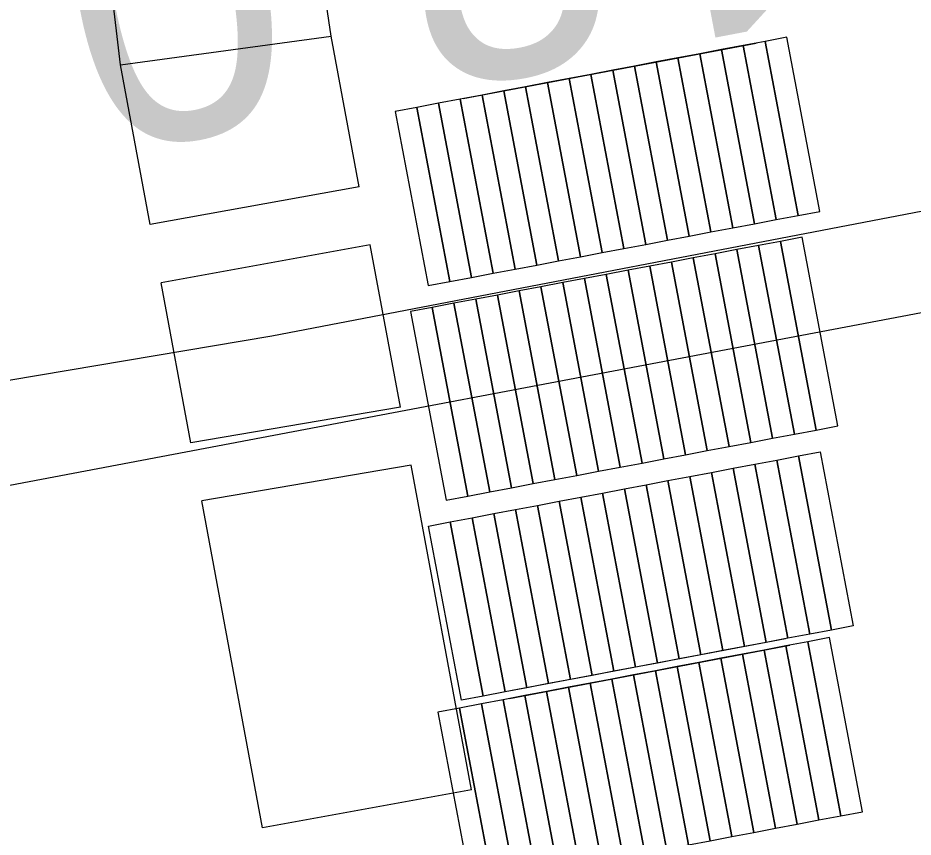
# Model space of a CAD drawing. Extents: x 6541740 to 6566395, y 5525066 to 5530361.
# Drawn here: x 6557546.48 to 6557552.54, y 5526233.4 to 5526238.95 of the extents above; entities that cross this region are included whole.
import ezdxf

# ---------------------------------------------------------------- set-up
doc = ezdxf.new("R2010")
doc.units = 0
for name, color, linetype in [('TOR_PRZEK_P-komponent', 7, 'Continuous'), ('TOR_PS_OPIS_T-symbole geometrii', 7, 'Continuous'), ('TOR_PS_T-rowy otwarte nieumocnione', 7, 'Continuous'), ('TOR_PS_T-wypelnienia', 7, 'Continuous'), ('TOR_RAMKI-ramka+tabelka 1', 7, 'Continuous')]:
    doc.layers.add(name, color=color, linetype=linetype)

msp = doc.modelspace()

# ---------------------------------------------------------------- linework, layer by layer
at = {"layer": 'TOR_PRZEK_P-komponent'}
msp.add_line((6557431.345, 5526213.97), (6557890.0802, 5526300.9246), dxfattribs=at)
at = {"layer": 'TOR_PS_OPIS_T-symbole geometrii'}
for p, q in [((6557549.491, 5526238.4006), (6557551.4756, 5526238.7768)), ((6557549.491, 5526238.4006), (6557551.4756, 5526238.7768)), ((6557551.6725, 5526234.7429), (6557549.7747, 5526234.3831)), ((6557551.6725, 5526234.7429), (6557549.7747, 5526234.3831)), ((6557549.8055, 5526234.3385), (6557551.703, 5526234.6998)), ((6557549.8055, 5526234.3385), (6557551.703, 5526234.6998))]:
    msp.add_line(p, q, dxfattribs=at)
for points in [[(6557551.9056, 5526237.6369), (6557551.6821, 5526238.8159), (6557551.5347, 5526238.788), (6557551.7582, 5526237.609)], [(6557551.9056, 5526237.6369), (6557551.6821, 5526238.8159), (6557551.5347, 5526238.788), (6557551.7582, 5526237.609)], [(6557551.4634, 5526237.5531), (6557551.2399, 5526238.7321), (6557551.0926, 5526238.7042), (6557551.316, 5526237.5251)], [(6557551.4634, 5526237.5531), (6557551.2399, 5526238.7321), (6557551.0926, 5526238.7042), (6557551.316, 5526237.5251)], [(6557551.6108, 5526237.581), (6557551.3873, 5526238.76), (6557551.2399, 5526238.7321), (6557551.4634, 5526237.5531)], [(6557551.6108, 5526237.581), (6557551.3873, 5526238.76), (6557551.2399, 5526238.7321), (6557551.4634, 5526237.5531)], [(6557551.7582, 5526237.609), (6557551.5347, 5526238.788), (6557551.3873, 5526238.76), (6557551.6108, 5526237.581)], [(6557551.7582, 5526237.609), (6557551.5347, 5526238.788), (6557551.3873, 5526238.76), (6557551.6108, 5526237.581)], [(6557551.1687, 5526237.4972), (6557550.9452, 5526238.6762), (6557550.7978, 5526238.6483), (6557551.0213, 5526237.4693)], [(6557551.1687, 5526237.4972), (6557550.9452, 5526238.6762), (6557550.7978, 5526238.6483), (6557551.0213, 5526237.4693)], [(6557551.316, 5526237.5251), (6557551.0926, 5526238.7042), (6557550.9452, 5526238.6762), (6557551.1687, 5526237.4972)], [(6557551.316, 5526237.5251), (6557551.0926, 5526238.7042), (6557550.9452, 5526238.6762), (6557551.1687, 5526237.4972)], [(6557550.8739, 5526237.4413), (6557550.6504, 5526238.6203), (6557550.5031, 5526238.5924), (6557550.7265, 5526237.4134)], [(6557550.8739, 5526237.4413), (6557550.6504, 5526238.6203), (6557550.5031, 5526238.5924), (6557550.7265, 5526237.4134)], [(6557551.0213, 5526237.4693), (6557550.7978, 5526238.6483), (6557550.6504, 5526238.6203), (6557550.8739, 5526237.4413)], [(6557551.0213, 5526237.4693), (6557550.7978, 5526238.6483), (6557550.6504, 5526238.6203), (6557550.8739, 5526237.4413)], [(6557550.5792, 5526237.3855), (6557550.3557, 5526238.5645), (6557550.2083, 5526238.5365), (6557550.4318, 5526237.3575)], [(6557550.5792, 5526237.3855), (6557550.3557, 5526238.5645), (6557550.2083, 5526238.5365), (6557550.4318, 5526237.3575)], [(6557550.7265, 5526237.4134), (6557550.5031, 5526238.5924), (6557550.3557, 5526238.5645), (6557550.5792, 5526237.3855)], [(6557550.7265, 5526237.4134), (6557550.5031, 5526238.5924), (6557550.3557, 5526238.5645), (6557550.5792, 5526237.3855)], [(6557550.2844, 5526237.3296), (6557550.0609, 5526238.5086), (6557549.9136, 5526238.4807), (6557550.137, 5526237.3017)], [(6557550.2844, 5526237.3296), (6557550.0609, 5526238.5086), (6557549.9136, 5526238.4807), (6557550.137, 5526237.3017)], [(6557550.4318, 5526237.3575), (6557550.2083, 5526238.5365), (6557550.0609, 5526238.5086), (6557550.2844, 5526237.3296)], [(6557550.4318, 5526237.3575), (6557550.2083, 5526238.5365), (6557550.0609, 5526238.5086), (6557550.2844, 5526237.3296)], [(6557549.9897, 5526237.2737), (6557549.7662, 5526238.4527), (6557549.6188, 5526238.4248), (6557549.8423, 5526237.2458)], [(6557549.9897, 5526237.2737), (6557549.7662, 5526238.4527), (6557549.6188, 5526238.4248), (6557549.8423, 5526237.2458)], [(6557550.137, 5526237.3017), (6557549.9136, 5526238.4807), (6557549.7662, 5526238.4527), (6557549.9897, 5526237.2737)], [(6557550.137, 5526237.3017), (6557549.9136, 5526238.4807), (6557549.7662, 5526238.4527), (6557549.9897, 5526237.2737)], [(6557549.5475, 5526237.1899), (6557549.3241, 5526238.3689), (6557549.1767, 5526238.341), (6557549.4002, 5526237.162)], [(6557549.5475, 5526237.1899), (6557549.3241, 5526238.3689), (6557549.1767, 5526238.341), (6557549.4002, 5526237.162)], [(6557549.6949, 5526237.2179), (6557549.4714, 5526238.3969), (6557549.3241, 5526238.3689), (6557549.5475, 5526237.1899)], [(6557549.6949, 5526237.2179), (6557549.4714, 5526238.3969), (6557549.3241, 5526238.3689), (6557549.5475, 5526237.1899)], [(6557549.8423, 5526237.2458), (6557549.6188, 5526238.4248), (6557549.4714, 5526238.3969), (6557549.6949, 5526237.2179)], [(6557549.8423, 5526237.2458), (6557549.6188, 5526238.4248), (6557549.4714, 5526238.3969), (6557549.6949, 5526237.2179)], [(6557549.4002, 5526237.162), (6557549.1767, 5526238.341), (6557549.0293, 5526238.3131), (6557549.2528, 5526237.134)], [(6557549.4002, 5526237.162), (6557549.1767, 5526238.341), (6557549.0293, 5526238.3131), (6557549.2528, 5526237.134)], [(6557552.0282, 5526236.1843), (6557551.7861, 5526237.4616), (6557551.6387, 5526237.4336), (6557551.8808, 5526236.1564)], [(6557552.0282, 5526236.1843), (6557551.7861, 5526237.4616), (6557551.6387, 5526237.4336), (6557551.8808, 5526236.1564)], [(6557551.7335, 5526236.1284), (6557551.4914, 5526237.4057), (6557551.344, 5526237.3778), (6557551.5861, 5526236.1005)], [(6557551.7335, 5526236.1284), (6557551.4914, 5526237.4057), (6557551.344, 5526237.3778), (6557551.5861, 5526236.1005)], [(6557551.8808, 5526236.1564), (6557551.6387, 5526237.4336), (6557551.4914, 5526237.4057), (6557551.7335, 5526236.1284)], [(6557551.8808, 5526236.1564), (6557551.6387, 5526237.4336), (6557551.4914, 5526237.4057), (6557551.7335, 5526236.1284)], [(6557551.4387, 5526236.0726), (6557551.1966, 5526237.3498), (6557551.0492, 5526237.3219), (6557551.2913, 5526236.0446)], [(6557551.4387, 5526236.0726), (6557551.1966, 5526237.3498), (6557551.0492, 5526237.3219), (6557551.2913, 5526236.0446)], [(6557551.5861, 5526236.1005), (6557551.344, 5526237.3778), (6557551.1966, 5526237.3498), (6557551.4387, 5526236.0726)], [(6557551.5861, 5526236.1005), (6557551.344, 5526237.3778), (6557551.1966, 5526237.3498), (6557551.4387, 5526236.0726)], [(6557551.144, 5526236.0167), (6557550.9019, 5526237.294), (6557550.7545, 5526237.266), (6557550.9966, 5526235.9888)], [(6557551.144, 5526236.0167), (6557550.9019, 5526237.294), (6557550.7545, 5526237.266), (6557550.9966, 5526235.9888)], [(6557551.2913, 5526236.0446), (6557551.0492, 5526237.3219), (6557550.9019, 5526237.294), (6557551.144, 5526236.0167)], [(6557551.2913, 5526236.0446), (6557551.0492, 5526237.3219), (6557550.9019, 5526237.294), (6557551.144, 5526236.0167)], [(6557550.8492, 5526235.9608), (6557550.6071, 5526237.2381), (6557550.4597, 5526237.2102), (6557550.7018, 5526235.9329)], [(6557550.8492, 5526235.9608), (6557550.6071, 5526237.2381), (6557550.4597, 5526237.2102), (6557550.7018, 5526235.9329)], [(6557550.9966, 5526235.9888), (6557550.7545, 5526237.266), (6557550.6071, 5526237.2381), (6557550.8492, 5526235.9608)], [(6557550.9966, 5526235.9888), (6557550.7545, 5526237.266), (6557550.6071, 5526237.2381), (6557550.8492, 5526235.9608)], [(6557550.4071, 5526235.877), (6557550.165, 5526237.1543), (6557550.0176, 5526237.1263), (6557550.2597, 5526235.8491)], [(6557550.4071, 5526235.877), (6557550.165, 5526237.1543), (6557550.0176, 5526237.1263), (6557550.2597, 5526235.8491)], [(6557550.5545, 5526235.905), (6557550.3124, 5526237.1822), (6557550.165, 5526237.1543), (6557550.4071, 5526235.877)], [(6557550.5545, 5526235.905), (6557550.3124, 5526237.1822), (6557550.165, 5526237.1543), (6557550.4071, 5526235.877)], [(6557550.7018, 5526235.9329), (6557550.4597, 5526237.2102), (6557550.3124, 5526237.1822), (6557550.5545, 5526235.905)], [(6557550.7018, 5526235.9329), (6557550.4597, 5526237.2102), (6557550.3124, 5526237.1822), (6557550.5545, 5526235.905)], [(6557550.1123, 5526235.8212), (6557549.8702, 5526237.0984), (6557549.7229, 5526237.0705), (6557549.965, 5526235.7932)], [(6557550.1123, 5526235.8212), (6557549.8702, 5526237.0984), (6557549.7229, 5526237.0705), (6557549.965, 5526235.7932)], [(6557550.2597, 5526235.8491), (6557550.0176, 5526237.1263), (6557549.8702, 5526237.0984), (6557550.1123, 5526235.8212)], [(6557550.2597, 5526235.8491), (6557550.0176, 5526237.1263), (6557549.8702, 5526237.0984), (6557550.1123, 5526235.8212)], [(6557549.8176, 5526235.7653), (6557549.5755, 5526237.0425), (6557549.4281, 5526237.0146), (6557549.6702, 5526235.7374)], [(6557549.8176, 5526235.7653), (6557549.5755, 5526237.0425), (6557549.4281, 5526237.0146), (6557549.6702, 5526235.7374)], [(6557549.965, 5526235.7932), (6557549.7229, 5526237.0705), (6557549.5755, 5526237.0425), (6557549.8176, 5526235.7653)], [(6557549.965, 5526235.7932), (6557549.7229, 5526237.0705), (6557549.5755, 5526237.0425), (6557549.8176, 5526235.7653)], [(6557549.5228, 5526235.7094), (6557549.2807, 5526236.9867), (6557549.1333, 5526236.9587), (6557549.3755, 5526235.6815)], [(6557549.5228, 5526235.7094), (6557549.2807, 5526236.9867), (6557549.1333, 5526236.9587), (6557549.3755, 5526235.6815)], [(6557549.6702, 5526235.7374), (6557549.4281, 5526237.0146), (6557549.2807, 5526236.9867), (6557549.5228, 5526235.7094)], [(6557549.6702, 5526235.7374), (6557549.4281, 5526237.0146), (6557549.2807, 5526236.9867), (6557549.5228, 5526235.7094)], [(6557551.9088, 5526236.009), (6557552.1323, 5526234.83), (6557551.9849, 5526234.8021), (6557551.7614, 5526235.9811)], [(6557551.9088, 5526236.009), (6557552.1323, 5526234.83), (6557551.9849, 5526234.8021), (6557551.7614, 5526235.9811)], [(6557551.614, 5526235.9531), (6557551.8375, 5526234.7741), (6557551.6901, 5526234.7462), (6557551.4667, 5526235.9252)], [(6557551.614, 5526235.9531), (6557551.8375, 5526234.7741), (6557551.6901, 5526234.7462), (6557551.4667, 5526235.9252)], [(6557551.7614, 5526235.9811), (6557551.9849, 5526234.8021), (6557551.8375, 5526234.7741), (6557551.614, 5526235.9531)], [(6557551.7614, 5526235.9811), (6557551.9849, 5526234.8021), (6557551.8375, 5526234.7741), (6557551.614, 5526235.9531)], [(6557551.3193, 5526235.8973), (6557551.5428, 5526234.7183), (6557551.3954, 5526234.6903), (6557551.1719, 5526235.8693)], [(6557551.3193, 5526235.8973), (6557551.5428, 5526234.7183), (6557551.3954, 5526234.6903), (6557551.1719, 5526235.8693)], [(6557551.4667, 5526235.9252), (6557551.6901, 5526234.7462), (6557551.5428, 5526234.7183), (6557551.3193, 5526235.8973)], [(6557551.4667, 5526235.9252), (6557551.6901, 5526234.7462), (6557551.5428, 5526234.7183), (6557551.3193, 5526235.8973)], [(6557551.0245, 5526235.8414), (6557551.248, 5526234.6624), (6557551.1006, 5526234.6345), (6557550.8771, 5526235.8135)], [(6557551.0245, 5526235.8414), (6557551.248, 5526234.6624), (6557551.1006, 5526234.6345), (6557550.8771, 5526235.8135)], [(6557551.1719, 5526235.8693), (6557551.3954, 5526234.6903), (6557551.248, 5526234.6624), (6557551.0245, 5526235.8414)], [(6557551.1719, 5526235.8693), (6557551.3954, 5526234.6903), (6557551.248, 5526234.6624), (6557551.0245, 5526235.8414)], [(6557550.7298, 5526235.7855), (6557550.9533, 5526234.6065), (6557550.8059, 5526234.5786), (6557550.5824, 5526235.7576)], [(6557550.7298, 5526235.7855), (6557550.9533, 5526234.6065), (6557550.8059, 5526234.5786), (6557550.5824, 5526235.7576)], [(6557550.8771, 5526235.8135), (6557551.1006, 5526234.6345), (6557550.9533, 5526234.6065), (6557550.7298, 5526235.7855)], [(6557550.8771, 5526235.8135), (6557551.1006, 5526234.6345), (6557550.9533, 5526234.6065), (6557550.7298, 5526235.7855)], [(6557550.2876, 5526235.7017), (6557550.5111, 5526234.5227), (6557550.3638, 5526234.4948), (6557550.1403, 5526235.6738)], [(6557550.2876, 5526235.7017), (6557550.5111, 5526234.5227), (6557550.3638, 5526234.4948), (6557550.1403, 5526235.6738)], [(6557550.435, 5526235.7297), (6557550.6585, 5526234.5506), (6557550.5111, 5526234.5227), (6557550.2876, 5526235.7017)], [(6557550.435, 5526235.7297), (6557550.6585, 5526234.5506), (6557550.5111, 5526234.5227), (6557550.2876, 5526235.7017)], [(6557550.5824, 5526235.7576), (6557550.8059, 5526234.5786), (6557550.6585, 5526234.5506), (6557550.435, 5526235.7297)], [(6557550.5824, 5526235.7576), (6557550.8059, 5526234.5786), (6557550.6585, 5526234.5506), (6557550.435, 5526235.7297)], [(6557549.9929, 5526235.6458), (6557550.2164, 5526234.4668), (6557550.069, 5526234.4389), (6557549.8455, 5526235.6179)], [(6557549.9929, 5526235.6458), (6557550.2164, 5526234.4668), (6557550.069, 5526234.4389), (6557549.8455, 5526235.6179)], [(6557550.1403, 5526235.6738), (6557550.3638, 5526234.4948), (6557550.2164, 5526234.4668), (6557549.9929, 5526235.6458)], [(6557550.1403, 5526235.6738), (6557550.3638, 5526234.4948), (6557550.2164, 5526234.4668), (6557549.9929, 5526235.6458)], [(6557549.6981, 5526235.59), (6557549.9216, 5526234.411), (6557549.7743, 5526234.383), (6557549.5508, 5526235.562)], [(6557549.6981, 5526235.59), (6557549.9216, 5526234.411), (6557549.7743, 5526234.383), (6557549.5508, 5526235.562)], [(6557549.8455, 5526235.6179), (6557550.069, 5526234.4389), (6557549.9216, 5526234.411), (6557549.6981, 5526235.59)], [(6557549.8455, 5526235.6179), (6557550.069, 5526234.4389), (6557549.9216, 5526234.411), (6557549.6981, 5526235.59)], [(6557549.4034, 5526235.5341), (6557549.6269, 5526234.3551), (6557549.4795, 5526234.3272), (6557549.256, 5526235.5062)], [(6557549.4034, 5526235.5341), (6557549.6269, 5526234.3551), (6557549.4795, 5526234.3272), (6557549.256, 5526235.5062)], [(6557549.5508, 5526235.562), (6557549.7743, 5526234.383), (6557549.6269, 5526234.3551), (6557549.4034, 5526235.5341)], [(6557549.5508, 5526235.562), (6557549.7743, 5526234.383), (6557549.6269, 5526234.3551), (6557549.4034, 5526235.5341)], [(6557552.1949, 5526233.5717), (6557551.9713, 5526234.7507), (6557551.824, 5526234.7227), (6557552.0475, 5526233.5437)], [(6557552.1949, 5526233.5717), (6557551.9713, 5526234.7507), (6557551.824, 5526234.7227), (6557552.0475, 5526233.5437)], [(6557551.9001, 5526233.5157), (6557551.6766, 5526234.6947), (6557551.5292, 5526234.6667), (6557551.7528, 5526233.4877)], [(6557551.9001, 5526233.5157), (6557551.6766, 5526234.6947), (6557551.5292, 5526234.6667), (6557551.7528, 5526233.4877)], [(6557552.0475, 5526233.5438), (6557551.824, 5526234.7228), (6557551.6766, 5526234.6947), (6557551.9001, 5526233.5157)], [(6557552.0475, 5526233.5438), (6557551.824, 5526234.7228), (6557551.6766, 5526234.6947), (6557551.9001, 5526233.5157)], [(6557551.4581, 5526233.4316), (6557551.2345, 5526234.6106), (6557551.0872, 5526234.5825), (6557551.3107, 5526233.4035)], [(6557551.4581, 5526233.4316), (6557551.2345, 5526234.6106), (6557551.0872, 5526234.5825), (6557551.3107, 5526233.4035)], [(6557551.6054, 5526233.4596), (6557551.3819, 5526234.6386), (6557551.2345, 5526234.6106), (6557551.4581, 5526233.4316)], [(6557551.6054, 5526233.4596), (6557551.3819, 5526234.6386), (6557551.2345, 5526234.6106), (6557551.4581, 5526233.4316)], [(6557551.7528, 5526233.4877), (6557551.5292, 5526234.6667), (6557551.3819, 5526234.6386), (6557551.6054, 5526233.4596)], [(6557551.7528, 5526233.4877), (6557551.5292, 5526234.6667), (6557551.3819, 5526234.6386), (6557551.6054, 5526233.4596)], [(6557551.1634, 5526233.3754), (6557550.9398, 5526234.5544), (6557550.7925, 5526234.5264), (6557551.016, 5526233.3474)], [(6557551.1634, 5526233.3754), (6557550.9398, 5526234.5544), (6557550.7925, 5526234.5264), (6557551.016, 5526233.3474)], [(6557551.3107, 5526233.4035), (6557551.0872, 5526234.5825), (6557550.9398, 5526234.5544), (6557551.1634, 5526233.3754)], [(6557551.3107, 5526233.4035), (6557551.0872, 5526234.5825), (6557550.9398, 5526234.5544), (6557551.1634, 5526233.3754)], [(6557550.8687, 5526233.3193), (6557550.6451, 5526234.4983), (6557550.4978, 5526234.4703), (6557550.7213, 5526233.2913)], [(6557550.8687, 5526233.3193), (6557550.6451, 5526234.4983), (6557550.4978, 5526234.4703), (6557550.7213, 5526233.2913)], [(6557551.016, 5526233.3474), (6557550.7925, 5526234.5264), (6557550.6451, 5526234.4983), (6557550.8687, 5526233.3193)], [(6557551.016, 5526233.3474), (6557550.7925, 5526234.5264), (6557550.6451, 5526234.4983), (6557550.8687, 5526233.3193)], [(6557550.574, 5526233.2632), (6557550.3504, 5526234.4422), (6557550.2031, 5526234.4142), (6557550.4266, 5526233.2352)], [(6557550.574, 5526233.2632), (6557550.3504, 5526234.4422), (6557550.2031, 5526234.4142), (6557550.4266, 5526233.2352)], [(6557550.7213, 5526233.2913), (6557550.4978, 5526234.4703), (6557550.3504, 5526234.4422), (6557550.574, 5526233.2632)], [(6557550.7213, 5526233.2913), (6557550.4978, 5526234.4703), (6557550.3504, 5526234.4422), (6557550.574, 5526233.2632)], [(6557550.2793, 5526233.2071), (6557550.0557, 5526234.3861), (6557549.9084, 5526234.3581), (6557550.1319, 5526233.1791)], [(6557550.2793, 5526233.2071), (6557550.0557, 5526234.3861), (6557549.9084, 5526234.3581), (6557550.1319, 5526233.1791)], [(6557550.4266, 5526233.2352), (6557550.2031, 5526234.4142), (6557550.0557, 5526234.3861), (6557550.2793, 5526233.2071)], [(6557550.4266, 5526233.2352), (6557550.2031, 5526234.4142), (6557550.0557, 5526234.3861), (6557550.2793, 5526233.2071)], [(6557549.9846, 5526233.151), (6557549.761, 5526234.33), (6557549.6137, 5526234.3019), (6557549.8372, 5526233.123)], [(6557549.9846, 5526233.151), (6557549.761, 5526234.33), (6557549.6137, 5526234.3019), (6557549.8372, 5526233.123)], [(6557550.1319, 5526233.1791), (6557549.9084, 5526234.3581), (6557549.761, 5526234.33), (6557549.9846, 5526233.151)], [(6557550.1319, 5526233.1791), (6557549.9084, 5526234.3581), (6557549.761, 5526234.33), (6557549.9846, 5526233.151)], [(6557549.6898, 5526233.095), (6557549.4663, 5526234.274), (6557549.3189, 5526234.246), (6557549.5425, 5526233.067)], [(6557549.6898, 5526233.095), (6557549.4663, 5526234.274), (6557549.3189, 5526234.246), (6557549.5425, 5526233.067)], [(6557549.8372, 5526233.123), (6557549.6137, 5526234.3019), (6557549.4663, 5526234.2739), (6557549.6898, 5526233.0949)], [(6557549.8372, 5526233.123), (6557549.6137, 5526234.3019), (6557549.4663, 5526234.2739), (6557549.6898, 5526233.0949)]]:
    msp.add_lwpolyline(points, close=True, dxfattribs=at)
at = {"layer": 'TOR_PS_T-rowy otwarte nieumocnione'}
msp.add_lwpolyline([(6557580.1247, 5526243.3307), (6557567.8467, 5526240.8889), (6557555.5747, 5526238.232), (6557553.1102, 5526237.7357), (6557548.1956, 5526236.7908), (6557543.2519, 5526235.9598), (6557530.9025, 5526234.0655)], dxfattribs=at)
msp.add_lwpolyline([(6557580.1247, 5526243.3307), (6557567.8467, 5526240.8889), (6557555.5747, 5526238.232), (6557553.1102, 5526237.7357), (6557548.1956, 5526236.7908), (6557543.2519, 5526235.9598), (6557530.9025, 5526234.0655)], dxfattribs=at)
at = {"layer": 'TOR_PS_T-wypelnienia'}
msp.add_line((6557547.1702, 5526238.6287), (6557548.597, 5526238.8227), dxfattribs=at)
msp.add_line((6557547.1702, 5526238.6287), (6557548.597, 5526238.8227), dxfattribs=at)
for points in [[(6557548.597, 5526238.8227), (6557548.076, 5526242.3255), (6557547.8851, 5526244.6219), (6557547.8356, 5526245.3565), (6557547.8891, 5526246.0064), (6557548.0775, 5526247.0707), (6557548.4599, 5526247.964), (6557548.9148, 5526248.6696), (6557550.4701, 5526249.4282), (6557551.4275, 5526249.4063), (6557555.7066, 5526247.3626), (6557559.568, 5526246.433), (6557561.6502, 5526246.4693), (6557563.2723, 5526247.1382), (6557564.5365, 5526248.0546), (6557565.5125, 5526249.1787), (6557566.5151, 5526251.098), (6557567.4866, 5526253.854), (6557568.4323, 5526257.1506), (6557568.9927, 5526258.5637), (6557569.5622, 5526261.3047)], [(6557548.597, 5526238.8227), (6557548.076, 5526242.3255), (6557547.8851, 5526244.6219), (6557547.8356, 5526245.3565), (6557547.8891, 5526246.0064), (6557548.0775, 5526247.0707), (6557548.4599, 5526247.964), (6557548.9148, 5526248.6696), (6557550.4701, 5526249.4282), (6557551.4275, 5526249.4063), (6557555.7066, 5526247.3626), (6557559.568, 5526246.433), (6557561.6502, 5526246.4693), (6557563.2723, 5526247.1382), (6557564.5365, 5526248.0546), (6557565.5125, 5526249.1787), (6557566.5151, 5526251.098), (6557567.4866, 5526253.854), (6557568.4323, 5526257.1506), (6557568.9927, 5526258.5637), (6557569.5622, 5526261.3047)], [(6557547.1702, 5526238.6287), (6557546.997, 5526240.1051), (6557546.5589, 5526243.8407), (6557546.1801, 5526247.3453)], [(6557547.1702, 5526238.6287), (6557546.997, 5526240.1051), (6557546.5589, 5526243.8407), (6557546.1801, 5526247.3453)], [(6557548.7868, 5526237.8024), (6557548.597, 5526238.8227)], [(6557548.7868, 5526237.8024), (6557548.597, 5526238.8227)], [(6557548.7868, 5526237.8024), (6557547.3715, 5526237.547), (6557547.1702, 5526238.6287)], [(6557548.7868, 5526237.8024), (6557547.3715, 5526237.547), (6557547.1702, 5526238.6287)], [(6557549.0661, 5526236.312), (6557548.8603, 5526237.4092), (6557547.4448, 5526237.1538)], [(6557549.0661, 5526236.312), (6557548.8603, 5526237.4092), (6557547.4448, 5526237.1538)], [(6557549.0661, 5526236.312), (6557547.6468, 5526236.0699), (6557547.4448, 5526237.1538)], [(6557549.0661, 5526236.312), (6557547.6468, 5526236.0699), (6557547.4448, 5526237.1538)], [(6557549.5466, 5526233.7188), (6557549.1391, 5526235.9188), (6557547.7201, 5526235.6767)], [(6557549.5466, 5526233.7188), (6557549.1391, 5526235.9188), (6557547.7201, 5526235.6767)], [(6557549.5466, 5526233.7188), (6557548.1327, 5526233.4629), (6557547.7201, 5526235.6767)], [(6557549.5466, 5526233.7188), (6557548.1327, 5526233.4629), (6557547.7201, 5526235.6767)]]:
    msp.add_lwpolyline(points, dxfattribs=at)

# ---------------------------------------------------------------- texts
at = {"layer": 'TOR_RAMKI-ramka+tabelka 1'}
msp.add_text('13.0', height=2, rotation=190.76907, dxfattribs=at).set_placement((6557551.718, 5526240.9483))

doc.saveas('drawing.dxf')
